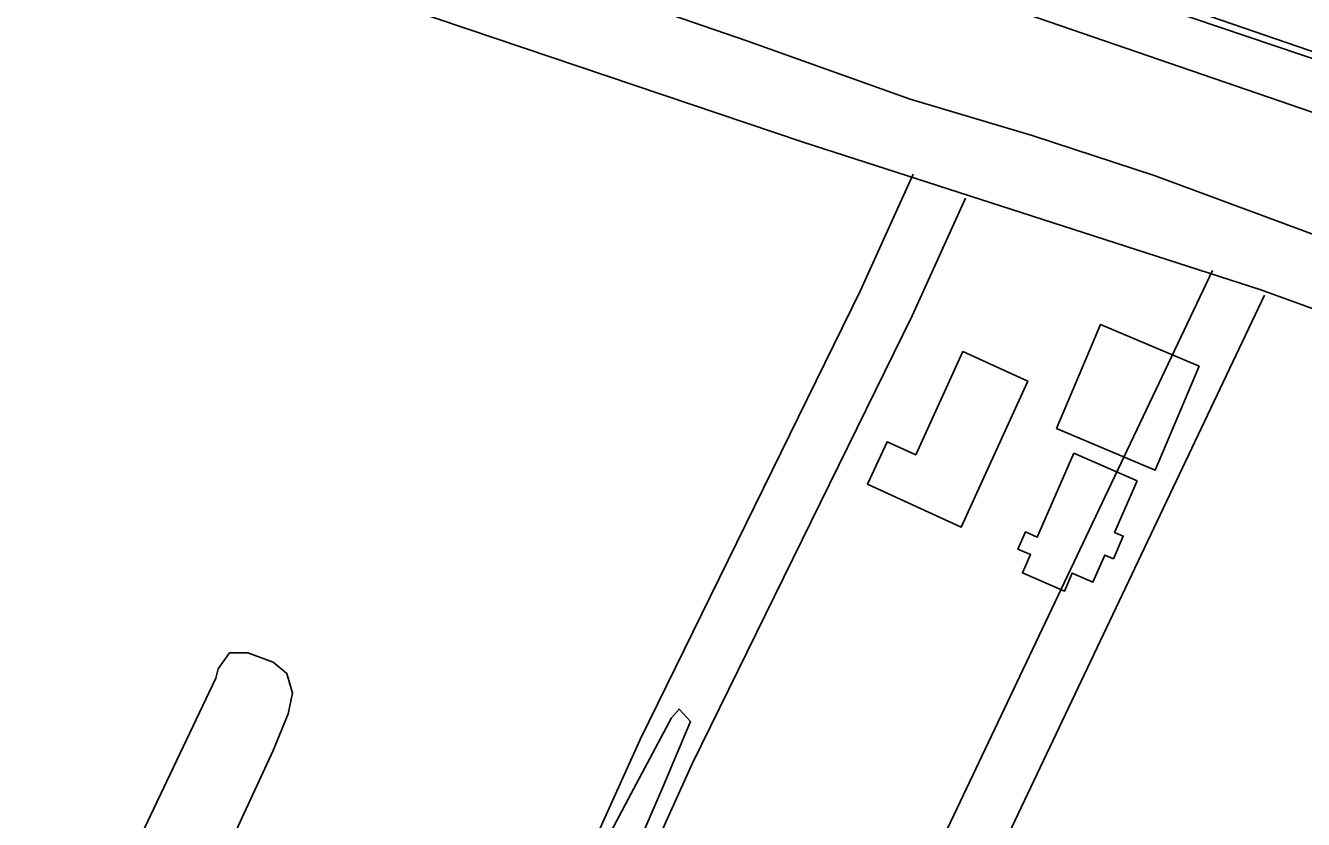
# Model space of a CAD drawing. Extents: x 3567028 to 3605064, y 510945 to 536587.
# Drawn here: x 3589650 to 3590317, y 522068 to 522482 of the extents above; entities that cross this region are included whole.
import ezdxf

# ---------------------------------------------------------------- set-up
doc = ezdxf.new("R2010")
doc.units = 0
for name, color, linetype in [('V-BLDG-OTLN', 7, 'Continuous'), ('V-FLOD-BASE', 7, 'Continuous'), ('V-GRID-MAJR', 7, 'Continuous'), ('V-LEVE-TOET', 7, 'Continuous'), ('V-ROAD-CNTR', 7, 'Continuous'), ('V-SITE-VEGE', 7, 'Continuous'), ('V-SURV-LINE', 7, 'Continuous')]:
    doc.layers.add(name, color=color, linetype=linetype)

msp = doc.modelspace()

# ---------------------------------------------------------------- linework, layer by layer
at = {"layer": 'V-BLDG-OTLN'}
for points in [[(3590262.611, 522304.169), (3590239.637, 522249.868), (3590188.0640000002, 522271.69200000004), (3590211.036, 522325.992)], [(3590173.0300000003, 522296.364), (3590138.289, 522220.234), (3590089.434, 522242.526), (3590099.568, 522264.733), (3590114.59, 522257.878), (3590139.201, 522311.8)], [(3590230.1180000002, 522244.273), (3590218.35, 522217.403), (3590222.931, 522215.398), (3590217.787, 522203.64900000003), (3590213.267, 522205.629), (3590207.0530000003, 522191.439), (3590196.272, 522196.162), (3590192.154, 522186.753), (3590170.347, 522196.305), (3590174.506, 522205.806), (3590167.879, 522208.71), (3590171.807, 522217.678), (3590178.0100000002, 522214.96), (3590197.167, 522258.70300000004)]]:
    msp.add_lwpolyline(points, close=True, dxfattribs=at)
at = {"layer": 'V-FLOD-BASE'}
msp.add_lwpolyline([(3589547.677, 522731.679), (3589756.223, 522660.447), (3589962.057, 522589.898), (3590202.4250000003, 522505.104), (3590415.032, 522433.195), (3590631.024, 522359.93), (3590836.18, 522287.347), (3591078.58, 522204.585), (3591305.406, 522126.57300000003)], dxfattribs=at)
at = {"layer": 'V-GRID-MAJR'}
msp.add_spline([(3571178.42, 522409.74700000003), (3576457.305, 522452.36100000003), (3581736.185, 522495.743), (3587015.058, 522539.892), (3592293.9250000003, 522584.81), (3597572.785, 522630.495), (3602851.6380000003, 522676.94800000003), (3602851.639, 522676.94800000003)], degree=3, dxfattribs=at)
at = {"layer": 'V-LEVE-TOET'}
msp.add_lwpolyline([(3591229.5130000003, 522053.47500000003), (3591168.575, 522074.504), (3591039.93, 522121.985), (3590932.95, 522161.327), (3590785.345, 522210.174), (3590665.5, 522252.23000000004), (3590521.9560000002, 522299.719), (3590408.2060000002, 522341.096), (3590239.612, 522403.499), (3590175.289, 522424.53), (3590111.6410000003, 522443.52900000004), (3590026.327, 522474.055), (3589935.597, 522505.26), (3589830.647, 522541.891), (3589710.122, 522577.853), (3589599.758, 522617.19800000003)], dxfattribs=at)
at = {"layer": 'V-ROAD-CNTR'}
for points in [[(3591249.1554632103, 522017.03993971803), (3590797.707366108, 522171.4666308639), (3590562.6378362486, 522246.8604800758), (3590294.729372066, 522343.98128583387), (3590055.841849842, 522421.0031317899), (3589703.920553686, 522539.88789401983), (3589197.558566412, 522716.05154169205), (3589034.6418922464, 522771.79243020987)], [(3590296.6213682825, 522341.3022911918), (3590154.804651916, 522042.7948882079), (3589939.547082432, 521609.06175567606), (3589842.0862773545, 521408.71515636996), (3589789.1263832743, 521381.9732098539), (3589727.702506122, 521362.5632486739), (3589683.5315944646, 521369.86623406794), (3589651.90365772, 521382.12420955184), (3589659.8066419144, 521437.2010993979), (3589714.5595324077, 521555.18486343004), (3589852.459256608, 521847.72327835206), (3589970.6620202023, 522109.420754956), (3590085.4867905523, 522343.319287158), (3590113.1927351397, 522404.31316516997)], [(3590269.5234224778, 522354.1762654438), (3590127.818705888, 522055.90086199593), (3589912.621136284, 521622.2917292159), (3589819.5343224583, 521430.9351119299), (3589777.772405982, 521409.8471541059), (3589725.510510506, 521393.33318713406), (3589691.48357856, 521398.95817588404), (3589684.987591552, 521401.4761708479), (3589688.876583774, 521428.57311665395), (3589741.73347806, 521542.47488885), (3589879.6992021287, 521835.1513034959), (3589997.8039659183, 522096.6327805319), (3590112.6147362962, 522330.50331278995), (3590140.5066805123, 522391.905189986)]]:
    msp.add_lwpolyline(points, dxfattribs=at)
at = {"layer": 'V-SITE-VEGE'}
msp.add_lwpolyline([(3589628.739, 521902.734), (3589664.069, 521962.54000000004), (3589749.12, 522141.357), (3589750.3200000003, 522146.141), (3589756.307, 522154.51300000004), (3589765.877, 522154.507), (3589779.035, 522149.715), (3589786.2120000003, 522143.727), (3589789.198, 522133.556), (3589786.795, 522122.79000000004), (3589779.011, 522103.651), (3589757.4450000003, 522057.004), (3589735.282, 522004.37200000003), (3589713.719, 521958.919), (3589682.577, 521898.515), (3589653.727, 521847.756), (3589633.5640000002, 521807.84)], dxfattribs=at)
msp.add_lwpolyline([(3589650.151, 521446.503), (3589683.054, 521516.811), (3589739.646, 521638.368), (3589799.526, 521757.95300000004), (3589836.382, 521843.371), (3589903.494, 521968.86600000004), (3589925.861, 522005.661), (3589965.997, 522081.22000000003), (3589987.0530000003, 522120.642), (3589990.997, 522125.24100000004), (3589996.91, 522118.66500000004), (3589982.431, 522084.496), (3589958.737, 522029.303), (3589917.9450000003, 521955.71400000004), (3589883.731, 521890.667), (3589835.038, 521793.422), (3589800.8140000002, 521709.315), (3589771.198, 521642.292), (3589716.582, 521529.93700000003), (3589695.518, 521477.369), (3589679.071, 521448.45900000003), (3589665.918, 521435.321), (3589656.059, 521435.327), (3589651.461, 521441.246)], close=True, dxfattribs=at)
at = {"layer": 'V-SURV-LINE'}
for points in [[(3588908.2696243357, 522953.72183998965), (3591325.3320053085, 522123.84457572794)], [(3591315.601909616, 522095.4663200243), (3588898.538891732, 522925.34380296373)]]:
    msp.add_lwpolyline(points, dxfattribs=at)

doc.saveas('drawing.dxf')
